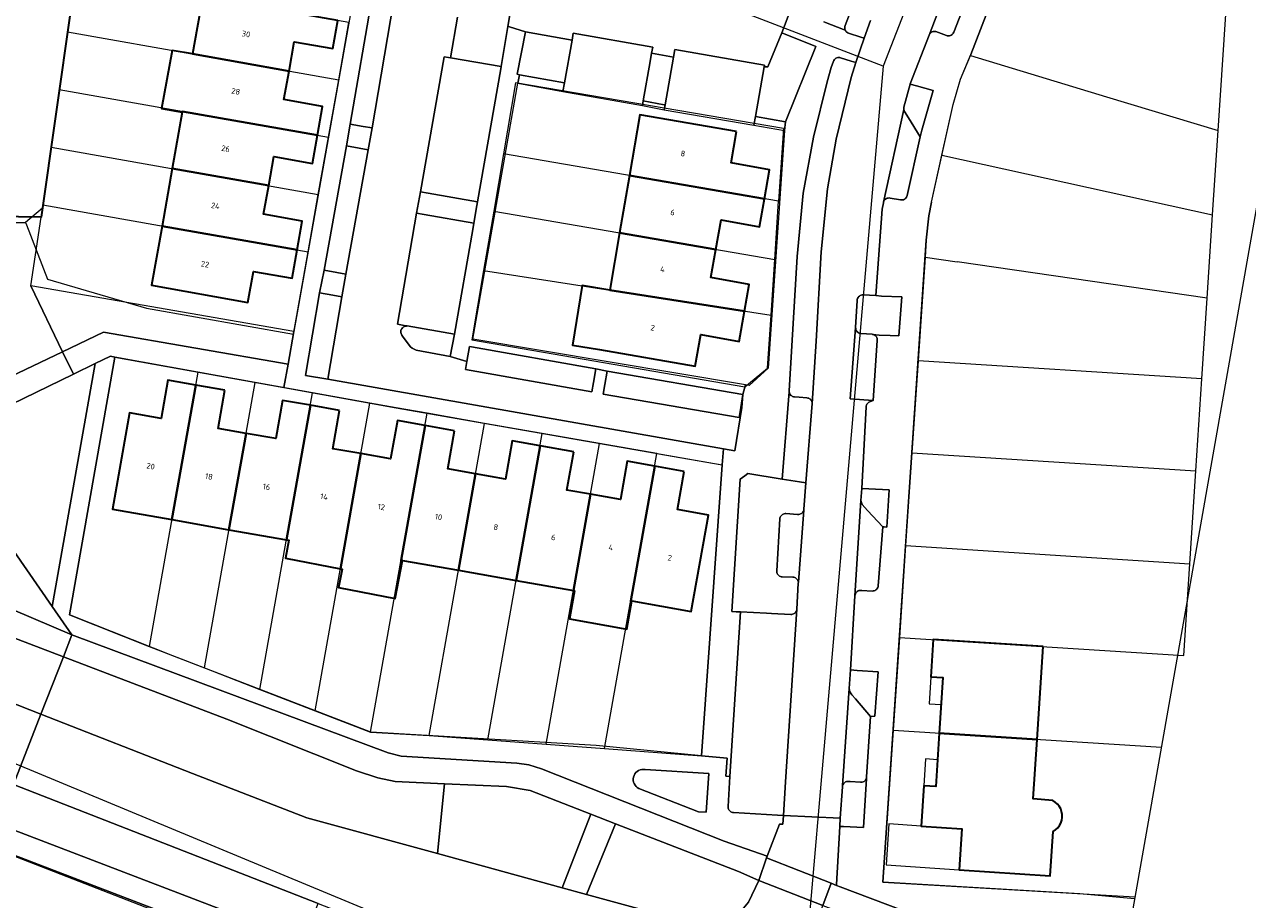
# Model space of a CAD drawing. Header units: metres. Extents: x 2514 to 227642, y 1683 to 852646.
# Tile 367 of 462: x 114070 to 114178, y 426123 to 426200. Entities that reach past the tile are written whole.
import ezdxf
from ezdxf.enums import TextEntityAlignment as Align
from ezdxf.lldxf.tags import DXFTag

# ---------------------------------------------------------------- set-up
doc = ezdxf.new("R2010")
doc.units = ezdxf.units.M
for name, color, linetype, lineweight in [('B-WE-GK-BESCHOEIING-G', 252, 'GK-BESCHOEIING', 35), ('B-WE-GR-BEPLANTING_CULTUUR_HEESTERS-GV', 252, 'Continuous', 18), ('B-WE-GR-GROENVOORZIENING-GV', 252, 'Continuous', 18), ('B-WE-KG-GRENS_PERCEEL-GV', 252, 'KG-PERCEEL', 18), ('B-WE-OG-BEBOUWING-GV', 4, 'Continuous', 35), ('B-WE-OG-BEBOUWING_HUISNUMMER-T25-200', 7, 'Continuous', 25), ('B-WE-OG-BEBOUWING_LUIFEL-GV', 252, 'Continuous', 18), ('B-WE-OG-BEBOUWING_OVERBOUWING-GV', 4, 'Continuous', 18), ('B-WE-OG-TERREIN_CULTUURSCHEIDING-GV', 252, 'Continuous', 18), ('B-WE-OG-WATER-GV', 252, 'Continuous', 18), ('B-WE-VH-VERHARDING_ASFALT-GV', 252, 'Continuous', 18), ('B-WE-VH-VERHARDING_BETONSTRAATSTEEN-GV', 252, 'Continuous', 18), ('B-WE-VH-VERHARDING_OPEN-GV', 252, 'Continuous', 18), ('B-WE-VH-VERHARDING_TEGEL-GV', 252, 'Continuous', 18)]:
    doc.layers.add(name, color=color, linetype=linetype, lineweight=lineweight)
doc.layers.add('X-XX-AL-HULPLIJN-G', color=6, linetype='Continuous', lineweight=18, plot=False)
doc.styles.add('NLCS-ISO-M200-T25', font='NLCS-ISO.ttf', dxfattribs={"height": 0.5})
doc.styles.get("Standard").update_dxf_attribs({"font": 'romans'})
doc.linetypes.add('GK-BESCHOEIING', pattern='A,30,-5,[1,NLCS.SHX,S=1,R=0,X=0,Y=0],-5', length=40)
tags = doc.linetypes.add('KG-PERCEEL', pattern='A,5.5,-2,["P",Standard,S=1.8,R=0,X=-0.5,Y=-0.9],-2,5.5,-2,[5,NLCS.SHX,S=0.75,R=0,X=0,Y=0],-2', length=19).pattern_tags.tags
tags[6] = DXFTag(74, 10)

msp = doc.modelspace()

# ---------------------------------------------------------------- linework, layer by layer
at = {"layer": 'B-WE-GK-BESCHOEIING-G', "ltscale": 0.5}
msp.add_lwpolyline([(114069.585, 426301.899), (114071.664, 426300.509), (114073.555, 426299.071), (114075.678, 426297.026), (114078.139, 426294.176), (114079.932, 426290.681), (114080.931, 426288.371), (114081.7, 426283.944), (114082.538, 426277.192), (114082.614, 426273.063), (114082.528, 426270.303), (114074.579, 426225.032), (114074.525, 426224.725), (114077.426, 426219.164), (114075.809, 426210.173), (114071.909, 426182.854), (114059.913, 426183.037)], dxfattribs=at)
at = {"layer": 'B-WE-GR-BEPLANTING_CULTUUR_HEESTERS-GV'}
for points in [[(114147.449, 426192.307), (114147.463, 426192.238), (114147.486, 426192.172), (114147.518, 426192.11), (114147.844, 426191.58), (114148.873, 426189.908), (114149.034, 426190.471), (114150.029, 426193.961), (114148.55, 426194.358), (114148.005, 426194.529), (114147.461, 426192.501), (114147.449, 426192.437), (114147.444, 426192.372)], [(114094.043, 426172.848), (114071.015, 426176.857), (114073.785, 426171.067), (114077.378, 426172.786), (114093.53, 426169.973)], [(114143.227, 426173.192), (114143.23, 426173.105), (114143.248, 426173.021), (114143.28, 426172.94), (114143.325, 426172.867), (114143.383, 426172.802), (114143.45, 426172.748), (114143.526, 426172.707), (114143.608, 426172.679), (114143.694, 426172.666), (114144.66, 426172.602), (114144.704, 426172.597), (114145.293, 426172.538), (114146.249, 426172.505), (114147, 426172.459), (114147.281, 426175.872), (114145.495, 426175.937), (114145.005, 426176.002), (114143.876, 426176.051), (114143.789, 426176.047), (114143.705, 426176.028), (114143.624, 426175.995), (114143.551, 426175.949), (114143.487, 426175.891), (114143.434, 426175.823), (114143.394, 426175.746), (114143.367, 426175.664), (114143.355, 426175.578)], [(114072.89, 426148.772), (114076.646, 426170.031), (114074.733, 426169.106), (114068.183, 426165.941), (114068.497, 426165.153), (114068.697, 426164.329), (114068.778, 426163.485), (114068.74, 426162.639), (114068.583, 426161.805), (114068.311, 426161.003), (114067.927, 426160.247), (114067.441, 426159.552), (114066.862, 426158.933), (114066.202, 426158.402)], [(114132.771, 426148.303), (114133.136, 426148.285), (114135.426, 426148.172), (114135.858, 426148.15), (114137.56, 426148.066), (114137.628, 426148.068), (114137.705, 426148.081), (114137.78, 426148.106), (114137.85, 426148.142), (114137.913, 426148.189), (114137.968, 426148.246), (114138.014, 426148.31), (114138.049, 426148.38), (114138.072, 426148.456), (114138.084, 426148.539), (114138.206, 426150.8), (114138.212, 426150.877), (114138.19, 426150.955), (114138.164, 426151.029), (114138.127, 426151.098), (114138.08, 426151.16), (114138.023, 426151.214), (114137.959, 426151.259), (114137.889, 426151.293), (114137.814, 426151.315), (114137.769, 426151.323), (114137.725, 426151.326), (114136.799, 426151.359), (114136.719, 426151.368), (114136.643, 426151.39), (114136.57, 426151.424), (114136.504, 426151.468), (114136.446, 426151.523), (114136.398, 426151.586), (114136.359, 426151.656), (114136.333, 426151.731), (114136.319, 426151.81), (114136.317, 426151.889), (114136.593, 426156.424), (114136.604, 426156.502), (114136.628, 426156.578), (114136.662, 426156.649), (114136.708, 426156.713), (114136.763, 426156.77), (114136.826, 426156.817), (114136.896, 426156.854), (114136.971, 426156.879), (114137.049, 426156.892), (114137.128, 426156.892), (114138.13, 426156.82), (114138.161, 426156.818), (114138.248, 426156.819), (114138.333, 426156.836), (114138.414, 426156.867), (114138.489, 426156.911), (114138.555, 426156.967), (114138.61, 426157.035), (114138.652, 426157.11), (114138.689, 426157.191), (114138.695, 426157.277), (114138.878, 426159.584), (114138.326, 426159.674), (114136.787, 426159.924), (114133.777, 426160.411), (114133.511, 426160.213), (114133.107, 426159.914), (114132.377, 426148.322)], [(114143.685, 426158.033), (114143.799, 426157.688), (114144.269, 426157.178), (114145.597, 426155.737), (114145.729, 426155.729), (114145.97, 426155.715), (114146.172, 426158.969), (114144.396, 426159.068), (114143.761, 426159.104)], [(114073.859, 426144.356), (114043.827, 426155.814), (114042.39, 426150.758), (114062.595, 426142.977), (114071.896, 426139.323)], [(114088.185, 426138.89), (114073.859, 426144.356), (114071.896, 426139.323), (114085.152, 426134.116), (114095.172, 426130.26), (114106.622, 426127.112), (114107.233, 426133.239), (114102.897, 426133.436), (114101.397, 426133.739), (114099.527, 426134.363)], [(114143.203, 426140.671), (114144.537, 426139.124), (114144.899, 426139.167), (114144.901, 426139.19), (114145.187, 426143.05), (114143.356, 426143.164), (114142.765, 426143.201), (114142.666, 426141.583), (114142.721, 426141.282), (114142.896, 426141.027)], [(114130.147, 426130.743), (114130.377, 426134.129), (114124.792, 426134.475), (114124.646, 426134.489), (114124.499, 426134.478), (114124.357, 426134.443), (114124.222, 426134.385), (114124.099, 426134.305), (114123.991, 426134.206), (114123.901, 426134.09), (114123.831, 426133.961), (114123.784, 426133.822), (114123.761, 426133.677), (114123.762, 426133.53), (114123.788, 426133.385), (114123.838, 426133.247), (114123.909, 426133.119), (114124.001, 426133.005), (114124.111, 426132.908), (114124.236, 426132.83), (114129.477, 426130.782)], [(114096.169, 426122.756), (114069.492, 426133.161), (114068.136, 426129.684), (114094.848, 426119.46)], [(114144.181, 426133.76), (114144.16, 426133.697), (114144.127, 426133.621), (114144.082, 426133.552), (114144.027, 426133.491), (114143.962, 426133.441), (114143.89, 426133.401), (114143.813, 426133.374), (114143.732, 426133.36), (114143.65, 426133.359), (114142.74, 426133.425), (114142.682, 426133.43), (114142.602, 426133.435), (114142.515, 426133.434), (114142.431, 426133.418), (114142.35, 426133.388), (114142.275, 426133.344), (114142.21, 426133.288), (114142.154, 426133.221), (114142.112, 426133.146), (114142.082, 426133.065), (114142.072, 426133.018), (114142.066, 426132.971), (114141.878, 426130.226), (114141.836, 426129.489), (114142.171, 426129.474), (114143.902, 426129.393), (114144.177, 426133.698)]]:
    msp.add_lwpolyline(points, close=True, dxfattribs=at)
at = {"layer": 'B-WE-GR-GROENVOORZIENING-GV'}
msp.add_lwpolyline([(114108.38, 426200.397), (114107.765, 426196.817), (114112.181, 426196.05), (114112.783, 426199.567), (114113.109, 426201.47)], dxfattribs=at)
for points in [[(114113.792, 426195.343), (114117.738, 426194.643), (114118.401, 426198.38), (114114.312, 426199.093), (114113.602, 426195.377)], [(114137.094, 426191.212), (114139.745, 426197.808), (114136.776, 426199.02), (114135.531, 426196.028), (114135.224, 426196.047), (114134.453, 426191.681)], [(114126.545, 426192.708), (114127.279, 426196.868), (114125.366, 426197.228), (114125.236, 426196.51), (114124.627, 426193.067), (114126.472, 426192.719)], [(114100.544, 426188.759), (114100.887, 426190.683), (114100.11, 426190.816), (114098.983, 426191.009), (114098.646, 426189.1), (114099.766, 426188.899)], [(114109.797, 426182.337), (114110.07, 426183.894), (114110.125, 426184.207), (114105.792, 426184.959), (114105.136, 426185.073), (114104.791, 426183.207), (114105.436, 426183.095)], [(114098.23, 426175.882), (114098.585, 426177.869), (114097.811, 426178.008), (114096.687, 426178.21), (114096.293, 426176.223), (114097.454, 426176.019)], [(114103.408, 426172.76), (114103.423, 426172.676), (114103.452, 426172.595), (114103.494, 426172.52), (114103.543, 426172.454), (114104.144, 426171.64), (114104.265, 426171.5), (114104.406, 426171.381), (114104.565, 426171.287), (114104.737, 426171.219), (114107.74, 426170.663), (114108.106, 426172.608), (114103.948, 426173.331), (114103.896, 426173.33), (114103.844, 426173.324), (114103.784, 426173.311), (114103.726, 426173.291), (114103.671, 426173.264), (114103.6, 426173.216), (114103.538, 426173.157), (114103.486, 426173.088), (114103.446, 426173.012), (114103.42, 426172.931), (114103.407, 426172.846)], [(114067.395, 426127.783), (114064.996, 426121.634), (114067.655, 426120.586), (114062.081, 426086.148), (114058.952, 426067.369), (114058.222, 426063.168), (114082.341, 426058.978), (114086.887, 426058.188), (114087.067, 426059.157), (114088.119, 426059.021), (114088.46, 426060.821), (114093.815, 426059.903), (114095.266, 426063.68), (114097.132, 426068.537), (114092.812, 426070.466), (114108.41, 426110.726), (114113.159, 426109.037), (114113.565, 426110.004), (114095.215, 426117.139)]]:
    msp.add_lwpolyline(points, close=True, dxfattribs=at)
at = {"layer": 'B-WE-KG-GRENS_PERCEEL-GV', "ltscale": 0.2}
for points in [[(114145.649, 426196.082), (114099.125, 426214.033), (114116.154, 426298.55), (114067.125, 426317.542)], [(114193.282, 426268.673), (114176.458, 426275.19), (114145.649, 426196.082), (114137.882, 426106.624), (114162.917, 426096.226)], [(114074.228, 426199.098), (114073.505, 426194.036), (114097.073, 426189.864), (114097.968, 426194.894)], [(114149.865, 426184.187), (114150.778, 426188.293), (114151.766, 426192.736), (114152.413, 426194.964), (114153.283, 426197.03)], [(114136.912, 426190.627), (114113.457, 426194.637), (114112.395, 426188.423)], [(114073.505, 426194.036), (114072.787, 426189.005), (114096.182, 426184.862), (114097.073, 426189.864)], [(114136.912, 426190.627), (114136.487, 426184.259)], [(114150.778, 426188.293), (114174.486, 426183.056), (114174.97, 426190.442)], [(114072.787, 426189.005), (114072.063, 426183.933), (114095.284, 426179.821), (114096.182, 426184.862)], [(114058.111, 426184.361), (114057.999, 426183.941), (114060.976, 426183.31), (114062.857, 426182.981), (114064.748, 426182.72), (114066.648, 426182.528), (114068.553, 426182.404), (114070.55, 426182.4)], [(114072.063, 426183.933), (114072.025, 426183.664), (114070.55, 426182.4), (114070.627, 426182.201), (114072.463, 426177.434), (114081.152, 426174.881), (114094, 426172.606), (114095.284, 426179.821)], [(114111.537, 426183.402), (114110.645, 426178.185), (114135.819, 426174.267), (114136.146, 426179.156)], [(114149.865, 426184.187), (114149.633, 426182.972), (114149.404, 426180.835), (114149.305, 426179.368), (114152.11, 426178.96)], [(114174.009, 426175.779), (114174.486, 426183.056)], [(114149.305, 426179.368), (114148.692, 426170.292)], [(114110.645, 426178.185), (114109.609, 426172.125), (114133.536, 426168.001), (114135.51, 426169.64), (114135.819, 426174.267)], [(114173.546, 426168.715), (114174.009, 426175.779), (114152.11, 426178.96)], [(114085.646, 426169.299), (114078.374, 426170.614), (114074.383, 426148.025), (114081.372, 426145.249)], [(114086.209, 426143.375), (114091.065, 426141.5), (114095.683, 426167.483), (114090.655, 426168.392)], [(114091.065, 426141.5), (114095.914, 426139.628), (114100.703, 426166.575), (114095.683, 426167.483)], [(114095.914, 426139.628), (114100.75, 426137.76), (114100.761, 426137.759), (114105.724, 426165.682), (114103.001, 426166.159), (114100.703, 426166.575)], [(114100.761, 426137.759), (114105.876, 426137.456), (114110.737, 426164.804), (114105.724, 426165.682)], [(114105.876, 426137.456), (114111.019, 426137.073), (114115.79, 426163.919), (114110.737, 426164.804)], [(114111.019, 426137.073), (114116.121, 426136.694), (114120.805, 426163.041), (114115.79, 426163.919)], [(114116.121, 426136.694), (114121.234, 426136.314), (114125.828, 426162.161), (114120.805, 426163.041)], [(114125.828, 426162.161), (114131.552, 426161.159)], [(114148.148, 426162.228), (114147.598, 426154.09), (114172.483, 426152.511), (114173.017, 426160.65)], [(114121.234, 426136.314), (114129.738, 426135.681), (114131.552, 426161.159)], [(114147.598, 426154.09), (114147.055, 426146.046), (114171.956, 426144.466), (114172.483, 426152.511)], [(114147.055, 426146.046), (114146.506, 426137.919), (114169.996, 426136.428)], [(114146.506, 426137.919), (114145.608, 426124.611), (114167.686, 426123.312)], [(114137.882, 426106.624), (114065.908, 426136.517)], [(114109.413, 426067.484), (114110.552, 426069.311), (114111.09, 426070.451), (114112.921, 426075.094), (114124.691, 426105.587), (114117.985, 426108.105), (114109.45, 426111.358), (114069.317, 426126.973), (114068.188, 426120.561)]]:
    msp.add_lwpolyline(points, dxfattribs=at)
for points in [[(114158.32, 426210.136), (114153.313, 426197.1), (114153.283, 426197.03), (114165.2, 426193.41), (114174.97, 426190.442), (114175.813, 426203.297)], [(114098.864, 426199.925), (114074.95, 426204.159), (114074.228, 426199.098), (114097.968, 426194.894)], [(114112.395, 426188.423), (114111.537, 426183.402), (114136.146, 426179.156), (114136.487, 426184.259)], [(114173.546, 426168.715), (114148.692, 426170.292), (114148.148, 426162.228), (114173.017, 426160.65)], [(114081.372, 426145.249), (114086.209, 426143.375), (114090.655, 426168.392), (114085.646, 426169.299)]]:
    msp.add_lwpolyline(points, close=True, dxfattribs=at)
at = {"layer": 'B-WE-OG-BEBOUWING-GV'}
for points in [[(114097.886, 426200.098), (114086.07, 426202.19), (114086.05, 426202.076), (114085.178, 426197.159), (114093.616, 426195.665), (114094.071, 426198.232), (114097.448, 426197.631)], [(114085.178, 426197.159), (114083.375, 426197.472), (114082.453, 426192.392), (114084.274, 426192.061), (114084.286, 426192.128), (114096.102, 426190.036), (114096.551, 426192.57), (114093.174, 426193.172), (114093.616, 426195.665)], [(114096.102, 426190.036), (114084.286, 426192.128), (114084.274, 426192.061), (114083.399, 426187.126), (114091.837, 426185.631), (114092.289, 426188.18), (114095.666, 426187.578)], [(114132.809, 426190.372), (114124.329, 426191.823), (114123.421, 426186.517), (114135.233, 426184.476), (114135.682, 426187.023), (114132.324, 426187.625)], [(114091.837, 426185.631), (114083.399, 426187.126), (114082.505, 426182.084), (114094.321, 426179.991), (114094.769, 426182.517), (114091.392, 426183.118)], [(114135.233, 426184.476), (114123.421, 426186.517), (114122.563, 426181.5), (114130.989, 426180.046), (114131.443, 426182.622), (114134.801, 426182.03)], [(114094.321, 426179.991), (114082.505, 426182.084), (114081.586, 426176.897), (114090.024, 426175.403), (114090.505, 426178.116), (114093.882, 426177.514)], [(114130.989, 426180.046), (114122.563, 426181.5), (114121.701, 426176.464), (114133.495, 426174.629), (114133.909, 426176.977), (114130.552, 426177.569)], [(114121.701, 426176.464), (114119.295, 426176.868), (114118.449, 426171.661), (114120.812, 426171.266), (114129.187, 426169.822), (114129.672, 426172.579), (114133.027, 426171.972), (114133.495, 426174.629)], [(114085.443, 426168.158), (114083.012, 426168.588), (114082.419, 426165.241), (114079.655, 426165.729), (114078.163, 426157.287), (114083.348, 426156.37)], [(114088.006, 426167.705), (114085.443, 426168.158), (114083.348, 426156.37), (114088.361, 426155.484), (114089.861, 426163.926), (114087.414, 426164.358)], [(114095.488, 426166.383), (114093.056, 426166.813), (114092.464, 426163.466), (114089.861, 426163.926), (114088.361, 426155.484), (114093.392, 426154.595)], [(114098.05, 426165.93), (114095.488, 426166.383), (114093.392, 426154.595), (114093.613, 426154.556), (114093.312, 426152.996), (114098.124, 426152.066), (114099.916, 426162.149), (114097.458, 426162.583)], [(114105.533, 426164.608), (114103.102, 426165.038), (114102.51, 426161.691), (114099.916, 426162.149), (114098.124, 426152.066), (114098.276, 426152.037), (114097.962, 426150.41), (114102.896, 426149.457), (114103.542, 426152.801), (114103.438, 426152.82)], [(114108.103, 426164.153), (114105.533, 426164.608), (114103.438, 426152.82), (114103.542, 426152.801), (114108.449, 426151.934), (114109.95, 426160.375), (114107.511, 426160.806)], [(114115.596, 426162.829), (114113.164, 426163.259), (114112.572, 426159.912), (114109.95, 426160.375), (114108.449, 426151.934), (114113.501, 426151.041)], [(114118.542, 426162.308), (114115.596, 426162.829), (114113.501, 426151.041), (114118.514, 426150.155), (114120.015, 426158.596), (114117.95, 426158.961)], [(114125.632, 426161.055), (114123.22, 426161.482), (114122.628, 426158.134), (114120.015, 426158.596), (114118.514, 426150.155), (114118.609, 426150.138), (114118.174, 426147.676), (114123.197, 426146.788), (114123.632, 426149.25), (114123.536, 426149.267)], [(114128.212, 426160.599), (114125.632, 426161.055), (114123.536, 426149.267), (114123.632, 426149.25), (114128.834, 426148.331), (114130.356, 426156.769), (114127.62, 426157.252)], [(114159.643, 426145.247), (114150.026, 426145.857), (114149.814, 426142.603), (114150.871, 426142.535), (114150.554, 426137.662), (114159.11, 426137.119)], [(114159.11, 426137.119), (114150.554, 426137.662), (114150.25, 426132.991), (114149.193, 426133.059), (114148.963, 426129.519), (114152.533, 426129.278), (114152.293, 426125.698), (114160.273, 426125.157), (114160.523, 426129.048), (114160.736, 426129.189), (114160.923, 426129.364), (114161.078, 426129.567), (114161.197, 426129.793), (114161.277, 426130.036), (114161.316, 426130.288), (114161.312, 426130.544), (114161.266, 426130.795), (114161.179, 426131.035), (114161.053, 426131.258), (114160.892, 426131.456), (114160.7, 426131.625), (114160.483, 426131.76), (114158.767, 426131.909)]]:
    msp.add_lwpolyline(points, close=True, dxfattribs=at)
at = {"layer": 'B-WE-OG-BEBOUWING_LUIFEL-GV'}
for points in [[(114149.814, 426142.603), (114149.654, 426140.243), (114150.717, 426140.174), (114150.871, 426142.535)], [(114149.193, 426133.059), (114150.25, 426132.991), (114150.403, 426135.341), (114149.346, 426135.41)]]:
    msp.add_lwpolyline(points, close=True, dxfattribs=at)
at = {"layer": 'B-WE-OG-BEBOUWING_OVERBOUWING-GV'}
msp.add_lwpolyline([(114152.293, 426125.698), (114152.533, 426129.278), (114148.963, 426129.519), (114146.137, 426129.71), (114145.895, 426126.132)], close=True, dxfattribs=at)
at = {"layer": 'B-WE-OG-TERREIN_CULTUURSCHEIDING-GV'}
for points in [[(114071.909, 426182.854), (114063.915, 426182.976), (114061.735, 426169.605), (114063.563, 426169.394), (114064.605, 426169.099), (114065.521, 426168.555), (114066.615, 426167.637), (114073.785, 426171.067), (114071.015, 426176.857)], [(114112.655, 426132.993), (114107.233, 426133.239), (114106.622, 426127.112), (114117.522, 426124.116), (114120.056, 426130.557), (114114.717, 426132.645)], [(114132.983, 426125.532), (114122.191, 426129.727), (114119.66, 426123.532), (114128.971, 426120.988), (114129.593, 426120.886), (114130.266, 426120.877), (114131.732, 426121.189), (114132.431, 426121.516), (114133.266, 426122.171), (114133.855, 426122.847), (114134.747, 426124.768)]]:
    msp.add_lwpolyline(points, close=True, dxfattribs=at)
at = {"layer": 'B-WE-OG-WATER-GV'}
msp.add_lwpolyline([(114063.915, 426182.976), (114071.909, 426182.854), (114075.809, 426210.173), (114076.718, 426214.712), (114077.426, 426219.164), (114074.525, 426224.725), (114074.579, 426225.032), (114082.528, 426270.303), (114082.614, 426273.063), (114082.538, 426277.192), (114081.7, 426283.944), (114080.931, 426288.371), (114079.932, 426290.681), (114078.139, 426294.176), (114075.678, 426297.026), (114073.555, 426299.071), (114071.664, 426300.509), (114069.585, 426301.899)], dxfattribs=at)
at = {"layer": 'B-WE-VH-VERHARDING_ASFALT-GV'}
for points in [[(114069.492, 426133.161), (114071.896, 426139.323), (114062.595, 426142.977)], [(114164.434, 426104.84), (114156.793, 426108.31), (114156.748, 426108.33), (114156.211, 426108.597), (114153.27, 426110.156), (114152.105, 426110.795), (114141.641, 426116.036), (114128.971, 426120.988), (114119.66, 426123.532), (114117.522, 426124.116), (114106.622, 426127.112), (114095.172, 426130.26), (114085.152, 426134.116), (114071.896, 426139.323), (114069.492, 426133.161), (114096.169, 426122.756), (114114.148, 426115.743), (114116.162, 426114.963), (114124.389, 426111.794), (114124.947, 426111.479), (114138.195, 426106.39), (114143.835, 426104.219), (114163.038, 426096.914)]]:
    msp.add_lwpolyline(points, dxfattribs=at)
at = {"layer": 'B-WE-VH-VERHARDING_BETONSTRAATSTEEN-GV'}
for points in [[(114102.77, 426201.688), (114100.887, 426190.683), (114100.544, 426188.759), (114098.585, 426177.869), (114098.23, 426175.882), (114097.007, 426168.678), (114131.653, 426162.573), (114132.652, 426162.397), (114133.255, 426166.191), (114133.361, 426167.318), (114133.17, 426166.205), (114133.018, 426165.322), (114121.127, 426167.365), (114121.271, 426168.205), (114121.47, 426169.361), (114120.494, 426169.574), (114120.281, 426168.372), (114120.137, 426167.557), (114109.056, 426169.517), (114109.183, 426170.235), (114107.74, 426170.663), (114104.737, 426171.219), (114104.565, 426171.287), (114104.406, 426171.381), (114104.265, 426171.5), (114104.144, 426171.64), (114103.543, 426172.454), (114103.494, 426172.52), (114103.452, 426172.595), (114103.423, 426172.676), (114103.408, 426172.76), (114103.407, 426172.846), (114103.42, 426172.931), (114103.446, 426173.012), (114103.486, 426173.088), (114103.538, 426173.157), (114103.6, 426173.216), (114103.671, 426173.264), (114103.726, 426173.291), (114103.784, 426173.311), (114103.844, 426173.324), (114103.896, 426173.33), (114103.948, 426173.331), (114103.689, 426173.376), (114103.1, 426173.478), (114104.791, 426183.207), (114105.136, 426185.073), (114107.192, 426196.916), (114107.591, 426196.847), (114107.765, 426196.817), (114108.38, 426200.397)], [(114113.109, 426201.47), (114112.783, 426199.567), (114112.935, 426199.538), (114114.312, 426199.093), (114118.401, 426198.38), (114118.508, 426198.994), (114125.458, 426197.764), (114125.366, 426197.228), (114127.279, 426196.868), (114127.4, 426197.552), (114135.245, 426196.168), (114135.224, 426196.047), (114135.531, 426196.028), (114136.776, 426199.02), (114137.552, 426201.076)]]:
    msp.add_lwpolyline(points, dxfattribs=at)
for points in [[(114100.11, 426190.816), (114100.887, 426190.683), (114102.77, 426201.688), (114102.082, 426201.806), (114100.866, 426202.014), (114098.983, 426191.009)], [(114137.414, 426167.558), (114137.432, 426167.474), (114137.463, 426167.394), (114137.508, 426167.32), (114137.565, 426167.255), (114137.632, 426167.201), (114137.707, 426167.159), (114137.789, 426167.131), (114137.874, 426167.117), (114138.292, 426167.086), (114138.94, 426167.038), (114138.963, 426167.036), (114139.044, 426167.023), (114139.123, 426166.997), (114139.196, 426166.958), (114139.261, 426166.908), (114139.318, 426166.848), (114139.364, 426166.779), (114139.397, 426166.704), (114139.418, 426166.624), (114139.426, 426166.542), (114139.758, 426171.992), (114140.219, 426179.82), (114140.756, 426185.348), (114141.529, 426189.694), (114142.843, 426195.104), (114143.238, 426196.409), (114142.846, 426196.534), (114141.913, 426196.832), (114141.83, 426196.851), (114141.744, 426196.855), (114141.66, 426196.845), (114141.578, 426196.821), (114141.501, 426196.783), (114141.432, 426196.732), (114141.373, 426196.671), (114141.325, 426196.601), (114141.29, 426196.523), (114141.093, 426195.97), (114140.729, 426194.708), (114139.534, 426189.862), (114138.642, 426184.952), (114138.105, 426179.424), (114137.644, 426171.595), (114137.412, 426167.645)], [(114098.585, 426177.869), (114100.544, 426188.759), (114099.766, 426188.899), (114098.646, 426189.1), (114096.687, 426178.21), (114097.811, 426178.008)], [(114097.007, 426168.678), (114098.23, 426175.882), (114097.454, 426176.019), (114096.293, 426176.223), (114095.048, 426169.002)], [(114109.056, 426169.517), (114120.137, 426167.557), (114120.281, 426168.372), (114120.494, 426169.574), (114109.596, 426171.502), (114109.413, 426171.534), (114109.183, 426170.235)], [(114133.361, 426167.318), (114121.47, 426169.361), (114121.271, 426168.205), (114121.127, 426167.365), (114133.018, 426165.322), (114133.17, 426166.205)], [(114138.212, 426150.877), (114138.689, 426157.191), (114138.652, 426157.11), (114138.61, 426157.035), (114138.555, 426156.967), (114138.489, 426156.911), (114138.414, 426156.867), (114138.333, 426156.836), (114138.248, 426156.819), (114138.161, 426156.818), (114138.13, 426156.82), (114137.128, 426156.892), (114137.049, 426156.892), (114136.971, 426156.879), (114136.896, 426156.854), (114136.826, 426156.817), (114136.763, 426156.77), (114136.708, 426156.713), (114136.662, 426156.649), (114136.628, 426156.578), (114136.604, 426156.502), (114136.593, 426156.424), (114136.317, 426151.889), (114136.319, 426151.81), (114136.333, 426151.731), (114136.359, 426151.656), (114136.398, 426151.586), (114136.446, 426151.523), (114136.504, 426151.468), (114136.57, 426151.424), (114136.643, 426151.39), (114136.719, 426151.368), (114136.799, 426151.359), (114137.725, 426151.326), (114137.769, 426151.323), (114137.814, 426151.315), (114137.889, 426151.293), (114137.959, 426151.259), (114138.023, 426151.214), (114138.08, 426151.16), (114138.127, 426151.098), (114138.164, 426151.029), (114138.19, 426150.955)], [(114136.374, 426130.486), (114136.907, 426130.456), (114137.098, 426133.391), (114138.084, 426148.539), (114138.072, 426148.456), (114138.049, 426148.38), (114138.014, 426148.31), (114137.968, 426148.246), (114137.913, 426148.189), (114137.85, 426148.142), (114137.78, 426148.106), (114137.705, 426148.081), (114137.628, 426148.068), (114137.56, 426148.066), (114135.858, 426148.15), (114135.426, 426148.172), (114133.136, 426148.285), (114132.22, 426133.853), (114132.054, 426131.239), (114132.055, 426131.16), (114132.069, 426131.083), (114132.094, 426131.008), (114132.131, 426130.939), (114132.179, 426130.876), (114132.235, 426130.821), (114132.3, 426130.776), (114132.371, 426130.742), (114132.446, 426130.719), (114132.524, 426130.708)]]:
    msp.add_lwpolyline(points, close=True, dxfattribs=at)
at = {"layer": 'B-WE-VH-VERHARDING_OPEN-GV'}
for points in [[(114144.533, 426200.094), (114143.985, 426198.532), (114143.238, 426196.409), (114142.843, 426195.104), (114141.529, 426189.694), (114140.756, 426185.348), (114140.219, 426179.82), (114139.758, 426171.992), (114139.426, 426166.542), (114138.878, 426159.584), (114138.695, 426157.277), (114138.689, 426157.191), (114138.212, 426150.877), (114138.206, 426150.8), (114138.084, 426148.539), (114137.098, 426133.391), (114136.907, 426130.456), (114141.878, 426130.226), (114142.066, 426132.971), (114142.072, 426133.018), (114142.082, 426133.065), (114142.666, 426141.583), (114142.765, 426143.201), (114143.161, 426149.703), (114143.685, 426158.033), (114143.761, 426159.104), (114144.151, 426166.246), (114144.162, 426166.326), (114144.185, 426166.403), (114144.221, 426166.475), (114144.268, 426166.541), (114144.324, 426166.598), (114144.389, 426166.645), (114144.461, 426166.682), (114144.761, 426166.804), (114142.756, 426166.962), (114143.227, 426173.192), (114143.355, 426175.578), (114143.367, 426175.664), (114143.394, 426175.746), (114143.434, 426175.823), (114143.487, 426175.891), (114143.551, 426175.949), (114143.624, 426175.995), (114143.705, 426176.028), (114143.789, 426176.047), (114143.876, 426176.051), (114145.005, 426176.002), (114145.562, 426183.557), (114145.66, 426184.132), (114145.67, 426184.177), (114147.449, 426192.307), (114147.444, 426192.372), (114147.449, 426192.437), (114147.461, 426192.501), (114148.005, 426194.529), (114148.013, 426194.557), (114149.662, 426198.816), (114152.607, 426206.587)], [(114143.281, 426202.18), (114142.301, 426199.64), (114142.278, 426199.562), (114142.268, 426199.482), (114142.271, 426199.401), (114142.287, 426199.322), (114142.316, 426199.246), (114142.356, 426199.176), (114142.407, 426199.113), (114142.468, 426199.059), (114142.537, 426199.016), (114142.611, 426198.985), (114143.689, 426198.63), (114143.985, 426198.532), (114144.533, 426200.094)]]:
    msp.add_lwpolyline(points, dxfattribs=at)
for points in [[(114149.662, 426198.816), (114149.697, 426198.889), (114149.744, 426198.956), (114149.801, 426199.013), (114149.866, 426199.061), (114149.938, 426199.098), (114150.015, 426199.123), (114150.095, 426199.135), (114150.176, 426199.133), (114150.26, 426199.118), (114151.172, 426198.778), (114151.237, 426198.759), (114151.305, 426198.748), (114151.373, 426198.747), (114151.441, 426198.755), (114151.522, 426198.778), (114151.598, 426198.813), (114151.667, 426198.861), (114151.727, 426198.92), (114151.776, 426198.988), (114151.813, 426199.064), (114153.735, 426203.966), (114152.937, 426205.819), (114152.607, 426206.587)], [(114124.553, 426192.649), (114124.627, 426193.067), (114125.236, 426196.51), (114125.366, 426197.228), (114125.458, 426197.764), (114118.508, 426198.994), (114118.401, 426198.38), (114117.738, 426194.643), (114117.603, 426193.879)], [(114126.468, 426192.269), (114134.32, 426190.925), (114134.453, 426191.681), (114135.224, 426196.047), (114135.245, 426196.168), (114127.4, 426197.552), (114127.279, 426196.868), (114126.545, 426192.708)], [(114105.136, 426185.073), (114105.792, 426184.959), (114110.125, 426184.207), (114112.148, 426195.859), (114112.181, 426196.05), (114107.765, 426196.817), (114107.591, 426196.847), (114107.192, 426196.916)], [(114148.873, 426189.908), (114147.844, 426191.58), (114147.518, 426192.11), (114147.486, 426192.172), (114147.463, 426192.238), (114147.449, 426192.307), (114145.67, 426184.177), (114145.698, 426184.255), (114145.738, 426184.327), (114145.79, 426184.391), (114145.851, 426184.446), (114145.921, 426184.491), (114145.997, 426184.523), (114146.077, 426184.542), (114146.159, 426184.548), (114146.241, 426184.54), (114147.155, 426184.376), (114147.242, 426184.368), (114147.328, 426184.375), (114147.412, 426184.397), (114147.491, 426184.434), (114147.562, 426184.483), (114147.621, 426184.541), (114147.67, 426184.607), (114147.707, 426184.681), (114147.732, 426184.76)], [(114103.948, 426173.331), (114108.106, 426172.608), (114109.703, 426181.795), (114109.797, 426182.337), (114105.436, 426183.095), (114104.791, 426183.207), (114103.1, 426173.478), (114103.689, 426173.376)], [(114144.761, 426166.804), (114145.126, 426172.069), (114145.125, 426172.149), (114145.112, 426172.229), (114145.083, 426172.31), (114145.043, 426172.382), (114144.991, 426172.447), (114144.93, 426172.502), (114144.86, 426172.546), (114144.784, 426172.578), (114144.704, 426172.597), (114144.66, 426172.602), (114143.694, 426172.666), (114143.608, 426172.679), (114143.526, 426172.707), (114143.45, 426172.748), (114143.383, 426172.802), (114143.325, 426172.867), (114143.28, 426172.94), (114143.248, 426173.021), (114143.23, 426173.105), (114143.227, 426173.192), (114142.756, 426166.962)], [(114072.89, 426148.772), (114074.613, 426146.289), (114102.303, 426135.931), (114103.433, 426135.661), (114113.565, 426135.044), (114114.614, 426134.878), (114115.713, 426134.538), (114131.715, 426128.199), (114135.472, 426126.874), (114136.556, 426129.701), (114136.862, 426129.682), (114136.907, 426130.456), (114136.374, 426130.486), (114132.524, 426130.708), (114132.446, 426130.719), (114132.371, 426130.742), (114132.3, 426130.776), (114132.235, 426130.821), (114132.179, 426130.876), (114132.131, 426130.939), (114132.094, 426131.008), (114132.069, 426131.083), (114132.055, 426131.16), (114132.054, 426131.239), (114132.22, 426133.853), (114131.876, 426133.886), (114131.974, 426135.459), (114129.738, 426135.681), (114120.522, 426136.597), (114100.792, 426137.754), (114083.594, 426144.367), (114074.383, 426148.025), (114078.374, 426170.614), (114077.994, 426170.683), (114076.646, 426170.031)], [(114138.878, 426159.584), (114139.426, 426166.542), (114139.418, 426166.624), (114139.397, 426166.704), (114139.364, 426166.779), (114139.318, 426166.848), (114139.261, 426166.908), (114139.196, 426166.958), (114139.123, 426166.997), (114139.044, 426167.023), (114138.963, 426167.036), (114138.94, 426167.038), (114138.292, 426167.086), (114137.874, 426167.117), (114137.789, 426167.131), (114137.707, 426167.159), (114137.632, 426167.201), (114137.565, 426167.255), (114137.508, 426167.32), (114137.463, 426167.394), (114137.432, 426167.474), (114137.414, 426167.558), (114136.787, 426159.924), (114138.326, 426159.674)], [(114145.597, 426155.737), (114144.269, 426157.178), (114143.799, 426157.688), (114143.685, 426158.033), (114143.161, 426149.703), (114143.174, 426149.789), (114143.201, 426149.871), (114143.243, 426149.948), (114143.297, 426150.016), (114143.362, 426150.074), (114143.436, 426150.119), (114143.517, 426150.152), (114143.602, 426150.169), (114143.689, 426150.172), (114143.784, 426150.166), (114144.682, 426150.115), (114144.768, 426150.117), (114144.852, 426150.135), (114144.933, 426150.166), (114145.006, 426150.211), (114145.071, 426150.268), (114145.125, 426150.335), (114145.167, 426150.41), (114145.195, 426150.492), (114145.209, 426150.577)], [(114142.21, 426133.288), (114142.275, 426133.344), (114142.35, 426133.388), (114142.431, 426133.418), (114142.515, 426133.434), (114142.602, 426133.435), (114142.682, 426133.43), (114142.74, 426133.425), (114143.65, 426133.359), (114143.732, 426133.36), (114143.813, 426133.374), (114143.89, 426133.401), (114143.962, 426133.441), (114144.027, 426133.491), (114144.082, 426133.552), (114144.127, 426133.621), (114144.16, 426133.697), (114144.181, 426133.76), (114144.185, 426133.824), (114144.537, 426139.124), (114143.203, 426140.671), (114142.896, 426141.027), (114142.721, 426141.282), (114142.666, 426141.583), (114142.082, 426133.065), (114142.112, 426133.146), (114142.154, 426133.221)], [(114130.147, 426130.743), (114129.477, 426130.782), (114124.236, 426132.83), (114124.111, 426132.908), (114124.001, 426133.005), (114123.909, 426133.119), (114123.838, 426133.247), (114123.788, 426133.385), (114123.762, 426133.53), (114123.761, 426133.677), (114123.784, 426133.822), (114123.831, 426133.961), (114123.901, 426134.09), (114123.991, 426134.206), (114124.099, 426134.305), (114124.222, 426134.385), (114124.357, 426134.443), (114124.499, 426134.478), (114124.646, 426134.489), (114124.792, 426134.475), (114130.377, 426134.129)]]:
    msp.add_lwpolyline(points, close=True, dxfattribs=at)
at = {"layer": 'B-WE-VH-VERHARDING_TEGEL-GV'}
for points in [[(114167.657, 426123.147), (114162.864, 426123.596), (114145.608, 426124.611), (114149.404, 426180.835), (114149.633, 426182.972), (114149.865, 426184.187), (114151.766, 426192.736), (114152.413, 426194.964), (114153.313, 426197.1), (114158.179, 426209.771)], [(114153.735, 426203.966), (114151.813, 426199.064), (114151.776, 426198.988), (114151.727, 426198.92), (114151.667, 426198.861), (114151.598, 426198.813), (114151.522, 426198.778), (114151.441, 426198.755), (114151.373, 426198.747), (114151.305, 426198.748), (114151.237, 426198.759), (114151.172, 426198.778), (114150.26, 426199.118), (114150.176, 426199.133), (114150.095, 426199.135), (114150.015, 426199.123), (114149.938, 426199.098), (114149.866, 426199.061), (114149.801, 426199.013), (114149.744, 426198.956), (114149.697, 426198.889), (114149.662, 426198.816), (114148.013, 426194.557), (114148.005, 426194.529), (114148.55, 426194.358), (114150.029, 426193.961), (114149.034, 426190.471), (114148.873, 426189.908), (114147.732, 426184.76), (114147.707, 426184.681), (114147.67, 426184.607), (114147.621, 426184.541), (114147.562, 426184.483), (114147.491, 426184.434), (114147.412, 426184.397), (114147.328, 426184.375), (114147.242, 426184.368), (114147.155, 426184.376), (114146.241, 426184.54), (114146.159, 426184.548), (114146.077, 426184.542), (114145.997, 426184.523), (114145.921, 426184.491), (114145.851, 426184.446), (114145.79, 426184.391), (114145.738, 426184.327), (114145.698, 426184.255), (114145.67, 426184.177), (114145.66, 426184.132), (114145.562, 426183.557), (114145.005, 426176.002), (114145.495, 426175.937), (114147.281, 426175.872), (114147, 426172.459), (114146.249, 426172.505), (114145.293, 426172.538), (114144.704, 426172.597), (114144.784, 426172.578), (114144.86, 426172.546), (114144.93, 426172.502), (114144.991, 426172.447), (114145.043, 426172.382), (114145.083, 426172.31), (114145.112, 426172.229), (114145.125, 426172.149), (114145.126, 426172.069), (114144.761, 426166.804), (114144.461, 426166.682), (114144.389, 426166.645), (114144.324, 426166.598), (114144.268, 426166.541), (114144.221, 426166.475), (114144.185, 426166.403), (114144.162, 426166.326), (114144.151, 426166.246), (114143.761, 426159.104), (114144.396, 426159.068), (114146.172, 426158.969), (114145.97, 426155.715), (114145.729, 426155.729), (114145.597, 426155.737), (114145.209, 426150.577), (114145.195, 426150.492), (114145.167, 426150.41), (114145.125, 426150.335), (114145.071, 426150.268), (114145.006, 426150.211), (114144.933, 426150.166), (114144.852, 426150.135), (114144.768, 426150.117), (114144.682, 426150.115), (114143.784, 426150.166), (114143.689, 426150.172), (114143.602, 426150.169), (114143.517, 426150.152), (114143.436, 426150.119), (114143.362, 426150.074), (114143.297, 426150.016), (114143.243, 426149.948), (114143.201, 426149.871), (114143.174, 426149.789), (114143.161, 426149.703), (114142.765, 426143.201), (114143.356, 426143.164), (114145.187, 426143.05), (114144.901, 426139.19), (114144.899, 426139.167), (114144.537, 426139.124), (114144.185, 426133.824), (114144.181, 426133.76), (114144.177, 426133.698), (114143.902, 426129.393), (114142.171, 426129.474), (114141.836, 426129.489), (114141.547, 426124.401), (114141.55, 426124.326), (114141.882, 426124.195), (114147.349, 426122.133)], [(114140.444, 426199.984), (114142.316, 426199.246), (114142.287, 426199.322), (114142.271, 426199.401), (114142.268, 426199.482), (114142.278, 426199.562), (114142.301, 426199.64), (114143.281, 426202.18)], [(114137.552, 426201.076), (114136.776, 426199.02), (114139.745, 426197.808), (114137.094, 426191.212), (114137.008, 426190.465), (114135.566, 426169.636), (114133.908, 426168.115), (114133.57, 426168.169), (114133.361, 426167.318), (114133.255, 426166.191), (114132.652, 426162.397), (114131.653, 426162.573), (114131.552, 426161.159), (114129.738, 426135.681), (114131.974, 426135.459), (114131.876, 426133.886), (114132.22, 426133.853), (114133.136, 426148.285), (114132.771, 426148.303), (114132.377, 426148.322), (114133.107, 426159.914), (114133.511, 426160.213), (114133.777, 426160.411), (114136.787, 426159.924), (114137.414, 426167.558), (114137.412, 426167.645), (114137.644, 426171.595), (114138.105, 426179.424), (114138.642, 426184.952), (114139.534, 426189.862), (114140.729, 426194.708), (114141.093, 426195.97), (114141.29, 426196.523), (114141.325, 426196.601), (114141.373, 426196.671), (114141.432, 426196.732), (114141.501, 426196.783), (114141.578, 426196.821), (114141.66, 426196.845), (114141.744, 426196.855), (114141.83, 426196.851), (114141.913, 426196.832), (114142.846, 426196.534), (114143.238, 426196.409), (114143.985, 426198.532), (114143.689, 426198.63), (114142.611, 426198.985), (114142.537, 426199.016), (114142.468, 426199.059), (114142.407, 426199.113), (114142.356, 426199.176), (114142.316, 426199.246), (114140.444, 426199.984)], [(114068.183, 426165.941), (114074.733, 426169.106), (114073.785, 426171.067), (114066.615, 426167.637)], [(114069.459, 426148.48), (114074.613, 426146.289), (114072.89, 426148.772), (114066.202, 426158.402)], [(114043.827, 426155.814), (114073.859, 426144.356), (114074.613, 426146.289), (114069.459, 426148.48)], [(114166.061, 426114.084), (114165.676, 426114.354), (114160.864, 426116.868), (114154.542, 426119.438), (114147.349, 426122.133), (114141.882, 426124.195), (114141.55, 426124.326), (114141.08, 426124.511), (114140.368, 426122.556), (114149.761, 426119.056), (114159.466, 426115.179), (114163.519, 426113.205), (114165.676, 426111.894)]]:
    msp.add_lwpolyline(points, dxfattribs=at)
for points in [[(114131.552, 426161.159), (114131.653, 426162.573), (114097.007, 426168.678), (114095.048, 426169.002), (114096.293, 426176.223), (114096.687, 426178.21), (114098.646, 426189.1), (114098.983, 426191.009), (114100.866, 426202.014), (114101.464, 426205.512), (114101.375, 426205.602), (114099.971, 426206.143), (114094.043, 426172.848), (114093.53, 426169.973), (114093.162, 426167.939), (114103.001, 426166.159)], [(114109.183, 426170.235), (114109.413, 426171.534), (114109.596, 426171.502), (114120.494, 426169.574), (114121.47, 426169.361), (114133.361, 426167.318), (114133.57, 426168.169), (114109.715, 426172.179), (114113.662, 426194.604), (114113.792, 426195.343), (114113.602, 426195.377), (114114.312, 426199.093), (114112.935, 426199.538), (114112.783, 426199.567), (114112.181, 426196.05), (114112.148, 426195.859), (114110.125, 426184.207), (114110.07, 426183.894), (114109.797, 426182.337), (114109.703, 426181.795), (114108.106, 426172.608), (114107.74, 426170.663)], [(114117.603, 426193.879), (114117.738, 426194.643), (114113.792, 426195.343), (114113.662, 426194.604)], [(114126.468, 426192.269), (114126.545, 426192.708), (114126.472, 426192.719), (114124.627, 426193.067), (114124.553, 426192.649)], [(114137.008, 426190.465), (114137.094, 426191.212), (114134.453, 426191.681), (114134.32, 426190.925)], [(114093.53, 426169.973), (114077.378, 426172.786), (114073.785, 426171.067), (114074.733, 426169.106), (114076.646, 426170.031), (114077.994, 426170.683), (114078.374, 426170.614), (114093.162, 426167.939)], [(114102.303, 426135.931), (114074.613, 426146.289), (114073.859, 426144.356), (114088.185, 426138.89), (114099.527, 426134.363), (114101.397, 426133.739), (114102.897, 426133.436), (114107.233, 426133.239), (114112.655, 426132.993), (114114.717, 426132.645), (114120.056, 426130.557), (114122.191, 426129.727), (114132.983, 426125.532), (114134.747, 426124.768), (114135.425, 426126.738), (114135.472, 426126.874), (114131.715, 426128.199), (114115.713, 426134.538), (114114.614, 426134.878), (114113.565, 426135.044), (114103.433, 426135.661)], [(114122.191, 426129.727), (114120.056, 426130.557), (114117.522, 426124.116), (114119.66, 426123.532)], [(114135.425, 426126.738), (114141.08, 426124.511), (114141.55, 426124.326), (114141.547, 426124.401), (114141.836, 426129.489), (114141.878, 426130.226), (114136.907, 426130.456), (114136.862, 426129.682), (114136.556, 426129.701), (114135.472, 426126.874)], [(114094.848, 426119.46), (114068.136, 426129.684), (114067.395, 426127.783), (114095.215, 426117.139), (114113.565, 426110.004), (114114.711, 426109.558), (114122.858, 426106.39), (114124.724, 426105.664), (114126.491, 426104.977), (114127.259, 426107.071), (114112.879, 426112.559)], [(114141.08, 426124.511), (114135.425, 426126.738), (114134.747, 426124.768), (114140.368, 426122.556)], [(114140.368, 426122.556), (114134.747, 426124.768), (114133.855, 426122.847), (114133.266, 426122.171), (114132.431, 426121.516), (114131.732, 426121.189), (114130.266, 426120.877), (114129.593, 426120.886), (114128.971, 426120.988), (114141.641, 426116.036), (114140.825, 426116.801), (114140.293, 426117.53), (114139.675, 426119.111), (114139.703, 426120.453), (114139.788, 426120.912)]]:
    msp.add_lwpolyline(points, close=True, dxfattribs=at)
at = {"layer": 'X-XX-AL-HULPLIJN-G', "ltscale": 0.2}
msp.add_lwpolyline([(113439.145, 426693.745), (114243.2, 426552.164), (114148.744, 426015.734), (113344.689, 426157.314)], close=True, dxfattribs=at)

# ---------------------------------------------------------------- texts
at = {"layer": 'B-WE-OG-BEBOUWING_HUISNUMMER-T25-200', "style": 'NLCS-ISO-M200-T25'}
for s, p in [('30', (114089.853, 426198.908)), ('28', (114088.951, 426193.885)), ('26', (114088.068, 426188.868)), ('8', (114128.104, 426188.438)), ('24', (114087.174, 426183.857)), ('6', (114127.206, 426183.282)), ('22', (114086.266, 426178.742)), ('4', (114126.317, 426178.296)), ('2', (114125.46, 426173.18)), ('20', (114081.504, 426161.05)), ('18', (114086.605, 426160.148)), ('16', (114091.648, 426159.243)), ('14', (114096.685, 426158.377)), ('12', (114101.696, 426157.479)), ('10', (114106.709, 426156.6)), ('8', (114111.725, 426155.708)), ('6', (114116.761, 426154.816)), ('4', (114121.795, 426153.924)), ('2', (114126.955, 426153.024))]:
    msp.add_text(s, height=0.5, rotation=350, dxfattribs=at).set_placement(p, align=Align.MIDDLE)

doc.saveas('drawing.dxf')
